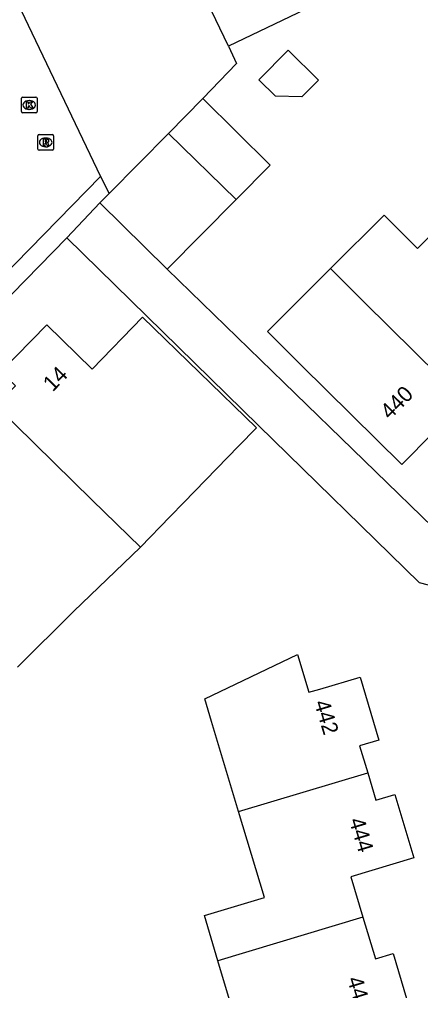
# Model space of a CAD drawing. Extents: x 157767 to 159171, y 387842 to 389425.
# Drawn here: x 158389.9 to 158415.5, y 388601.5 to 388663.4 of the extents above; entities that cross this region are included whole.
import ezdxf

# ---------------------------------------------------------------- set-up
doc = ezdxf.new("R2010")
doc.units = 0
for name, color, linetype in [('IMGEO_Kolk', 7, 'Continuous'), ('IMGEO_Muur', 7, 'Continuous'), ('IMGEO_Pand', 7, 'Continuous'), ('IMGEO_Pand_nummerreeks', 7, 'Continuous'), ('IMGEO_Rijbaan_lokaal_open', 7, 'Continuous'), ('IMGEO_Rioolput', 7, 'Continuous'), ('IMGEO_Voetpad_open', 7, 'Continuous')]:
    doc.layers.add(name, color=color, linetype=linetype)

msp = doc.modelspace()

# ---------------------------------------------------------------- linework, layer by layer
at = {"layer": 'IMGEO_Kolk'}
for p, q in [((158390.021, 388657.541), (158390.021, 388658.393)), ((158390.096, 388658.467), (158390.948, 388658.467)), ((158391.022, 388658.393), (158391.022, 388657.541)), ((158390.532, 388657.687), (158390.507, 388657.687)), ((158390.509, 388658.247), (158390.534, 388658.247)), ((158390.948, 388657.467), (158390.096, 388657.467))]:
    msp.add_line(p, q, dxfattribs=at)
for points in [[(158390.021, 388657.541), (158390.021, 388658.393)], [(158390.096, 388658.467), (158390.948, 388658.467)], [(158391.022, 388658.393), (158391.022, 388657.541)], [(158390.342, 388658.167), (158390.465, 388658.167), (158390.465, 388658.016), (158390.595, 388658.167), (158390.759, 388658.167), (158390.613, 388658.016), (158390.766, 388657.767), (158390.614, 388657.767), (158390.529, 388657.931), (158390.465, 388657.864), (158390.465, 388657.767), (158390.342, 388657.767), (158390.342, 388658.167)], [(158390.948, 388657.467), (158390.096, 388657.467)]]:
    msp.add_lwpolyline(points, dxfattribs=at)
for centre, start, end in [((158390.098, 388658.391), 91.55205, 178.44795), ((158390.098, 388658.391), 91.55205, 178.44795), ((158390.946, 388658.391), 1.55205, 88.44795), ((158390.946, 388658.391), 1.55205, 88.44795), ((158390.098, 388657.543), 181.55205, 268.44795), ((158390.098, 388657.543), 181.55205, 268.44795), ((158390.946, 388657.543), 271.55205, 358.44795), ((158390.946, 388657.543), 271.55205, 358.44795)]:
    msp.add_arc(centre, 0.0765, start, end, dxfattribs=at)
for centre, major_axis, ratio, start_param, end_param in [((158390.508, 388657.967), (-0.387, 0.002), 0.722429, 4.712389, 7.853982), ((158390.533, 388657.967), (-0.39, 0.002), 0.717154, 1.570796, 4.712389)]:
    msp.add_ellipse(centre, major_axis=major_axis, ratio=ratio, start_param=start_param, end_param=end_param, dxfattribs=at)
at = {"layer": 'IMGEO_Muur'}
for points in [[(158403.221, 388661.723), (158403.731, 388660.607), (158401.595, 388658.37)], [(158399.308, 388647.495), (158406.749, 388640.266)], [(158405.142, 388637.528), (158415.384, 388627.497)]]:
    msp.add_lwpolyline(points, dxfattribs=at)
at = {"layer": 'IMGEO_Pand'}
for points in [[(158410.821, 388668.837), (158412.802, 388666.798), (158408.406, 388664.694), (158408.596, 388664.296), (158403.221, 388661.723)], [(158403.221, 388661.723), (158401.866, 388664.554)], [(158408.959, 388659.557), (158407.894, 388658.48), (158406.225, 388658.525), (158405.158, 388659.58), (158407.026, 388661.469), (158408.959, 388659.557)], [(158399.404, 388656.155), (158401.595, 388658.37)], [(158401.595, 388658.37), (158405.876, 388654.135), (158403.712, 388651.948)], [(158399.404, 388656.155), (158395.606, 388652.316)], [(158403.712, 388651.948), (158399.404, 388656.155)], [(158395.606, 388652.316), (158395.027, 388651.73)], [(158395.027, 388651.73), (158399.308, 388647.495)], [(158403.712, 388651.948), (158399.308, 388647.495)], [(158409.729, 388647.535), (158413.138, 388650.942), (158415.265, 388648.814), (158417.537, 388651.096)], [(158418.256, 388639.075), (158414.264, 388635.039), (158407.856, 388641.377), (158405.701, 388643.509), (158409.729, 388647.535)], [(158409.729, 388647.535), (158411.863, 388645.399), (158418.256, 388639.075)], [(158388.401, 388638.768), (158389.64, 388640.043), (158388.717, 388640.94), (158391.635, 388643.944), (158394.54, 388641.123), (158397.745, 388644.422), (158404.997, 388637.379), (158403.856, 388636.204), (158400.373, 388632.618), (158399.493, 388631.712), (158397.609, 388629.772)], [(158388.401, 388638.768), (158394.543, 388632.767), (158397.609, 388629.772)], [(158397.609, 388629.772), (158393.347, 388625.666), (158389.776, 388622.108)], [(158403.862, 388612.906), (158402.144, 388618.646), (158401.714, 388620.083), (158407.625, 388622.917), (158408.348, 388620.503), (158409.042, 388620.711), (158411.605, 388621.478), (158412.809, 388617.457), (158411.577, 388617.088), (158412.093, 388615.364)], [(158403.862, 388612.906), (158412.093, 388615.364)], [(158412.093, 388615.364), (158412.614, 388613.626), (158413.823, 388613.988), (158415.033, 388609.946), (158411.016, 388608.744), (158411.79, 388606.157)], [(158402.546, 388603.38), (158401.681, 388606.27), (158405.506, 388607.415), (158403.862, 388612.906)], [(158411.79, 388606.157), (158402.546, 388603.38)], [(158411.79, 388606.157), (158412.585, 388603.503), (158413.708, 388603.839), (158414.908, 388599.83), (158413.67, 388599.459), (158414.187, 388597.731)], [(158405.984, 388595.289), (158404.352, 388600.741), (158403.419, 388600.462), (158402.546, 388603.38)]]:
    msp.add_lwpolyline(points, dxfattribs=at)
at = {"layer": 'IMGEO_Rijbaan_lokaal_open'}
for points in [[(158381.461, 388681.848), (158395.059, 388653.415)], [(158395.059, 388653.415), (158383.291, 388641.367)]]:
    msp.add_lwpolyline(points, dxfattribs=at)
at = {"layer": 'IMGEO_Rioolput'}
for p, q in [((158391.073, 388655.151), (158391.073, 388656.003)), ((158391.148, 388656.077), (158392, 388656.077)), ((158391.561, 388655.857), (158391.586, 388655.857)), ((158392.074, 388656.003), (158392.074, 388655.151)), ((158391.584, 388655.297), (158391.559, 388655.297)), ((158392, 388655.077), (158391.148, 388655.077))]:
    msp.add_line(p, q, dxfattribs=at)
for points in [[(158391.073, 388655.151), (158391.073, 388656.003)], [(158391.148, 388656.077), (158392, 388656.077)], [(158392.074, 388656.003), (158392.074, 388655.151)], [(158391.662, 388655.775), (158391.41, 388655.777), (158391.41, 388655.377)], [(158391.41, 388655.377), (158391.534, 388655.377), (158391.534, 388655.539), (158391.545, 388655.539)], [(158391.588, 388655.696), (158391.534, 388655.696), (158391.534, 388655.615)], [(158391.534, 388655.615), (158391.586, 388655.615)], [(158391.592, 388655.51), (158391.663, 388655.377), (158391.803, 388655.377), (158391.738, 388655.503)], [(158392, 388655.077), (158391.148, 388655.077)]]:
    msp.add_lwpolyline(points, dxfattribs=at)
for centre, radius, start, end in [((158391.15, 388656.001), 0.0765, 91.55205, 178.44795), ((158391.15, 388656.001), 0.0765, 91.55205, 178.44795), ((158391.998, 388656.001), 0.0765, 1.55205, 88.44795), ((158391.998, 388656.001), 0.0765, 1.55205, 88.44795), ((158391.544, 388655.486), 0.0533, 26.02933, 88.69889), ((158391.57, 388655.804), 0.19, 274.7715, 282.96867), ((158391.594, 388655.6), 0.0964, 77.00612, 93.18647), ((158391.608, 388655.657), 0.0378, 276.66336, 79.67722), ((158391.661, 388655.665), 0.109, 350.36119, 89.41601), ((158391.659, 388655.665), 0.112, 277.58423, 350.98172), ((158391.643, 388655.45), 0.108, 29.51342, 73.79051), ((158391.15, 388655.153), 0.0765, 181.55205, 268.44795), ((158391.15, 388655.153), 0.0765, 181.55205, 268.44795), ((158391.998, 388655.153), 0.0765, 271.55205, 358.44795), ((158391.998, 388655.153), 0.0765, 271.55205, 358.44795)]:
    msp.add_arc(centre, radius, start, end, dxfattribs=at)
for centre, major_axis, ratio, start_param, end_param in [((158391.56, 388655.577), (-0.387, 0.002), 0.722429, 4.712389, 7.853982), ((158391.585, 388655.577), (-0.39, 0.002), 0.717154, 1.570796, 4.712389)]:
    msp.add_ellipse(centre, major_axis=major_axis, ratio=ratio, start_param=start_param, end_param=end_param, dxfattribs=at)
at = {"layer": 'IMGEO_Voetpad_open'}
for points in [[(158403.221, 388661.723), (158403.731, 388660.607), (158401.595, 388658.37)], [(158395.059, 388653.415), (158395.606, 388652.316)], [(158395.027, 388651.73), (158392.922, 388649.498)], [(158392.922, 388649.498), (158379.814, 388636.077), (158333.283, 388607.687)], [(158420.633, 388626.13), (158415.384, 388627.497), (158405.142, 388637.528), (158392.922, 388649.498)], [(158399.308, 388647.495), (158406.749, 388640.266), (158416.993, 388630.314), (158421.261, 388629.174)]]:
    msp.add_lwpolyline(points, dxfattribs=at)

# ---------------------------------------------------------------- texts
at = {"layer": 'IMGEO_Pand_nummerreeks'}
for s, rotation, p in [('14', 45.83089, (158392.016, 388639.629)), ('440', 45.31523, (158413.501, 388637.851)), ('442', 286.66917, (158408.668, 388619.85)), ('444', 286.66542, (158410.89, 388612.347)), ('446', 286.66384, (158410.77, 388602.215))]:
    msp.add_text(s, height=1, rotation=rotation, dxfattribs=at).set_placement(p)

doc.saveas('drawing.dxf')
